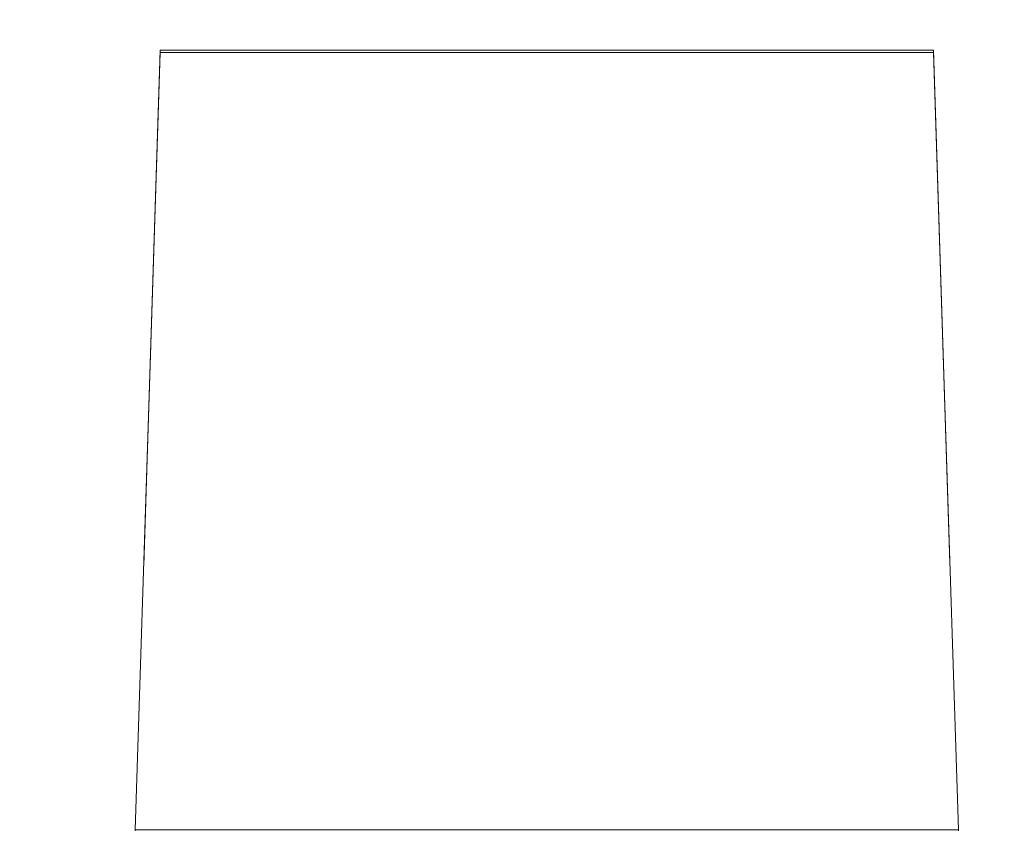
# Model space of a CAD drawing. Header units: millimetres. Extents: x -30280 to 309309, y -17460 to 4378.
# Tile 442 of 656: x 147891 to 148429, y -14450 to -14007. Entities that reach past the tile are written whole.
import ezdxf

# ---------------------------------------------------------------- set-up
doc = ezdxf.new("R2010")
doc.units = ezdxf.units.MM
doc.header["$MEASUREMENT"] = 0
doc.linetypes.add('Wipeout_Contour', pattern=[1000, 0, -1000])
doc.layers.add('P1_PLANTA PRIMERA_4_Nuevo_08_E_Envans secs', color=7, linetype='Continuous')
doc.layers.add('P1_PLANTA PRIMERA_4_Nuevo_09_EI_Mobiliari general', color=7, linetype='Continuous')
doc.layers.add('P1_PLANTA PRIMERA_4_Nuevo_09_EI_Mobiliari general_Pluma_Nº__1', color=7, linetype='Continuous', lineweight=5)

msp = doc.modelspace()

# ---------------------------------------------------------------- wipeouts: each hides what was drawn before it
at = {"color": 254, "linetype": 'Wipeout_Contour', "lineweight": 0, "ltscale": 595364.53516}
msp.add_wipeout([(147967.57, -14023.89), (147967.57, -14025.19), (148390.29, -14025.19), (148390.29, -14023.89)], dxfattribs=at).dxf.layer = 'P1_PLANTA PRIMERA_4_Nuevo_09_EI_Mobiliari general'
at = {"color": 254, "linetype": 'Wipeout_Contour', "lineweight": 0, "ltscale": 893218.148447}
msp.add_wipeout([(147954, -14450), (148403.86, -14450), (148396.48, -14218.22), (148399.18, -14304.28), (147958.68, -14304.28), (147961.38, -14218.22)], dxfattribs=at).dxf.layer = 'P1_PLANTA PRIMERA_4_Nuevo_09_EI_Mobiliari general'

# ---------------------------------------------------------------- next in the draw order: wipeouts: each hides what was drawn before it
at = {"color": 254, "linetype": 'Wipeout_Contour', "lineweight": 0, "ltscale": 595417.896534}
msp.add_wipeout([(147967.57, -14025.19), (147958.68, -14304.28), (148399.18, -14304.28), (148390.29, -14025.19)], dxfattribs=at).dxf.layer = 'P1_PLANTA PRIMERA_4_Nuevo_09_EI_Mobiliari general'

# ---------------------------------------------------------------- next in the draw order: wipeouts: each hides what was drawn before it
at = {"color": 254, "linetype": 'Wipeout_Contour', "lineweight": 0, "ltscale": 11546169.40718183}
msp.add_wipeout([(147377.62, -12475.05), (147377.62, -14920.05), (147901.16, -14920.05), (147903.85, -14904.98), (147970.96, -14530.19), (147971.59, -14527.86), (147975.53, -14505.56), (147953.93, -14505.56), (147953.93, -14450), (147967.57, -14023.89), (148390.29, -14023.89), (148403.86, -14450), (148403.93, -14505.56), (148382.33, -14505.56), (148386.26, -14527.86), (148386.9, -14530.19), (148428.93, -14764.93), (148470.96, -14530.19), (148471.59, -14527.86), (148475.53, -14505.56), (148453.93, -14505.56), (148453.93, -14450), (148467.57, -14023.89), (148890.29, -14023.89), (148903.86, -14450), (148903.93, -14505.56), (148882.33, -14505.56), (148886.26, -14527.86), (148886.9, -14530.19), (148928.93, -14764.93), (148970.96, -14530.19), (148971.59, -14527.86), (148975.53, -14505.56), (148953.93, -14505.56), (148953.93, -14450), (148967.57, -14023.89), (149390.29, -14023.89), (149403.86, -14450), (149403.93, -14505.56), (149382.33, -14505.56), (149386.26, -14527.86), (149386.9, -14530.19), (149428.93, -14764.93), (149470.96, -14530.19), (149471.59, -14527.86), (149475.53, -14505.56), (149453.93, -14505.56), (149453.93, -14450), (149467.57, -14023.89), (149890.29, -14023.89), (149903.86, -14450), (149903.93, -14505.56), (149882.33, -14505.56), (149886.26, -14527.86), (149886.9, -14530.19), (149928.93, -14764.93), (149970.96, -14530.19), (149971.59, -14527.86), (149975.53, -14505.56), (149953.93, -14505.56), (149953.93, -14450), (149967.57, -14023.89), (150390.29, -14023.89), (150403.86, -14450), (150403.93, -14505.56), (150382.33, -14505.56), (150386.26, -14527.86), (150386.9, -14530.19), (150428.93, -14764.93), (150470.96, -14530.19), (150471.59, -14527.86), (150475.53, -14505.56), (150453.93, -14505.56), (150453.93, -14450), (150467.57, -14023.89), (150732.62, -14023.89), (150732.62, -12475.05)], dxfattribs=at).dxf.layer = 'P1_PLANTA PRIMERA_4_Nuevo_08_E_Envans secs'

# ---------------------------------------------------------------- next in the draw order: linework, layer by layer
at = {"layer": 'P1_PLANTA PRIMERA_4_Nuevo_09_EI_Mobiliari general_Pluma_Nº__1', "color": 7, "linetype": 'Continuous', "lineweight": 5}
for p, q in [((147958.68, -14304.28), (147967.57, -14025.19)), ((147961.38, -14218.22), (147967.57, -14023.89)), ((147967.57, -14023.89), (148390.29, -14023.89)), ((147967.57, -14025.19), (147967.57, -14023.89)), ((147967.57, -14025.19), (148390.29, -14025.19)), ((148390.29, -14023.89), (148396.48, -14218.22)), ((148390.29, -14025.19), (148390.29, -14023.89)), ((148390.29, -14025.19), (148399.18, -14304.28)), ((147954, -14450), (147961.38, -14218.22)), ((148396.48, -14218.22), (148403.86, -14450)), ((147953.93, -14450.53), (147953.93, -14450)), ((148403.93, -14450), (147953.93, -14450)), ((148403.93, -14450), (148403.93, -14450.53))]:
    msp.add_line(p, q, dxfattribs=at)

doc.saveas('drawing.dxf')
